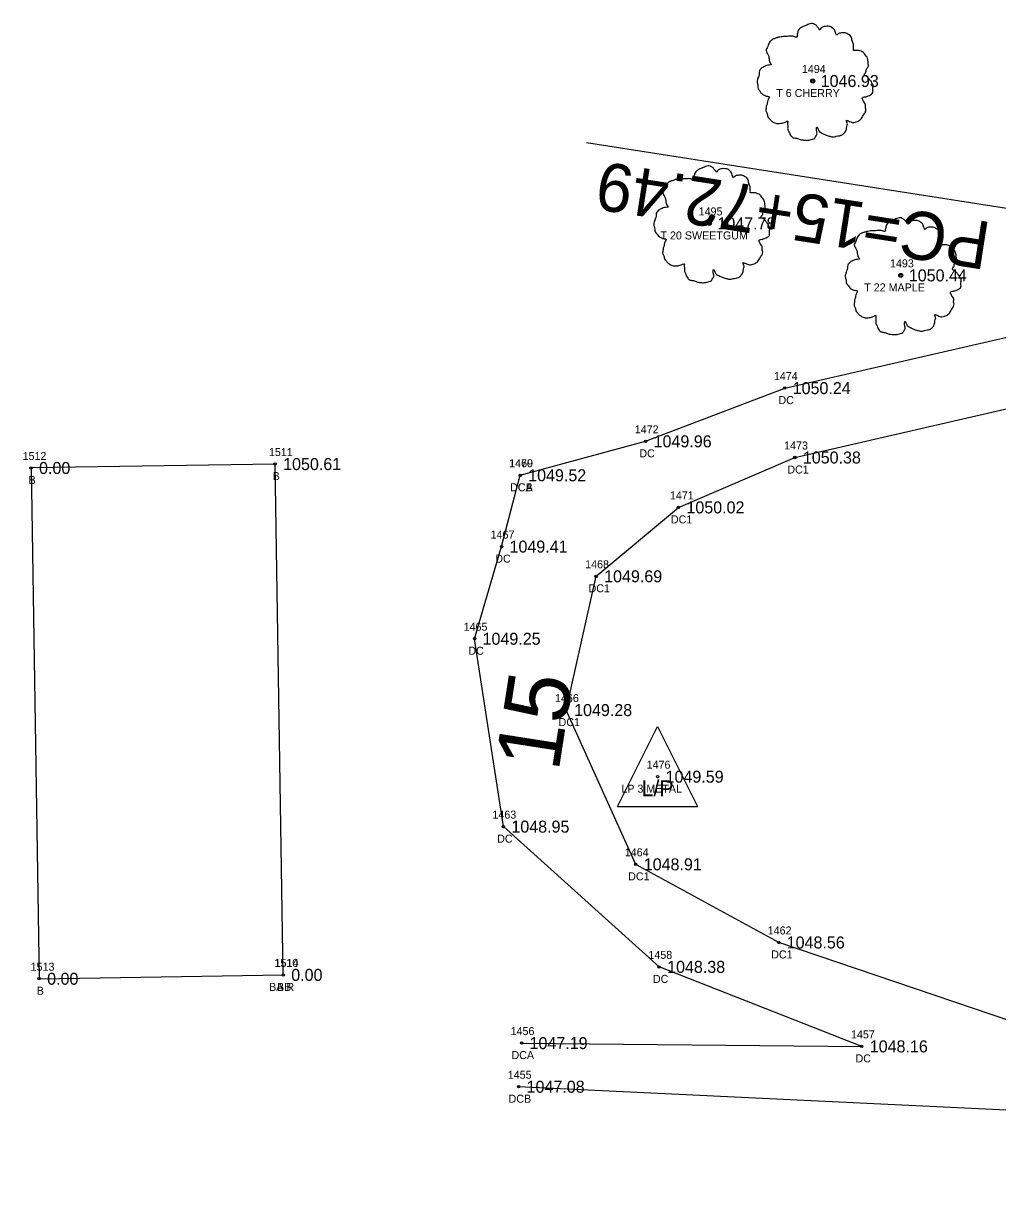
# Model space of a CAD drawing. Extents: x 1578957 to 1581675, y 1115963 to 1120391.
# Drawn here: x 1579609.5 to 1579731.3, y 1117863 to 1118009 of the extents above; entities that cross this region are included whole.
import ezdxf

# ---------------------------------------------------------------- set-up
doc = ezdxf.new("R2010")
doc.units = 0
for name, color, linetype in [('RD_EX_Bldg', 7, 'Continuous'), ('RD_EX_Bldg_txCode', 7, 'Continuous'), ('RD_EX_Conc', 7, 'Continuous'), ('RD_EX_Conc_txCode', 7, 'Continuous'), ('RD_EX_TX_Bldg_ELEV', 7, 'Continuous'), ('RD_EX_TX_Conc_ELEV', 7, 'Continuous'), ('RD_EX_TX_UT_ELEV', 7, 'Continuous'), ('RD_EX_TX_VEG_ELEV', 7, 'Continuous'), ('RD_EX_UT', 7, 'Continuous'), ('RD_EX_UT_txCode', 7, 'Continuous'), ('RD_EX_VEG', 7, 'Continuous'), ('RD_EX_VEG_txCode', 7, 'Continuous'), ('RD_HC_Data', 7, 'Continuous'), ('RD_HC_TX_Sta50', 7, 'Continuous'), ('RD_SMD_Locator', 7, 'Continuous')]:
    doc.layers.add(name, color=color, linetype=linetype)

msp = doc.modelspace()

# ---------------------------------------------------------------- linework, layer by layer
at = {"layer": 'RD_EX_Bldg'}
msp.add_lwpolyline([(1579641.99, 1117890.19), (1579640.98, 1117954), (1579610.48, 1117953.51), (1579611.49, 1117889.71), (1579641.99, 1117890.19)], dxfattribs=at)
at = {"layer": 'RD_EX_Conc'}
for points in [[(1579671.77, 1117881.67), (1579714.28, 1117881.26), (1579688.96, 1117891.19), (1579669.5, 1117908.71), (1579665.9, 1117932.18), (1579669.27, 1117943.69), (1579671.6, 1117952.6), (1579671.6, 1117952.6), (1579687.27, 1117956.84), (1579704.65, 1117963.49), (1579737.69, 1117971.08), (1579779.09, 1117978.96)], [(1579766.13, 1117876.33), (1579759.96, 1117875.74), (1579740.4, 1117881.87), (1579703.9, 1117894.24), (1579686.04, 1117904), (1579677.34, 1117923.27), (1579681.09, 1117939.98), (1579691.37, 1117948.59), (1579705.92, 1117954.82), (1579741.02, 1117962.88), (1579773.41, 1117968.49), (1579777.96, 1117966.76), (1579779.09, 1117978.96)], [(1579764.62, 1117862.99), (1579738.45, 1117873), (1579671.4, 1117876.22)]]:
    msp.add_lwpolyline(points, dxfattribs=at)
at = {"layer": 'RD_EX_UT'}
for p, q in [((1579683.77, 1117911.23), (1579688.77, 1117921.23)), ((1579688.77, 1117921.23), (1579693.77, 1117911.23)), ((1579683.77, 1117911.23), (1579693.77, 1117911.23))]:
    msp.add_line(p, q, dxfattribs=at)
at = {"layer": 'RD_EX_VEG'}
for centre, radius in [((1579708.15, 1118001.85), 0.25), ((1579708.13, 1118001.83), 0.0001), ((1579695.24, 1117984.06), 0.25), ((1579695.23, 1117984.04), 0.0001), ((1579719.16, 1117977.57), 0.25), ((1579719.15, 1117977.56), 0.0001)]:
    msp.add_circle(centre, radius, dxfattribs=at)
for points in [[(1579708.28, 1118009.01), (1579707.98, 1118009.04), (1579707.65, 1118008.94), (1579707.4, 1118008.84), (1579707.18, 1118008.76), (1579706.95, 1118008.66), (1579706.65, 1118008.49), (1579706.43, 1118008.29), (1579706.3, 1118008.04), (1579706.25, 1118007.81), (1579706.2, 1118007.54), (1579706.2, 1118007.36), (1579706.08, 1118007.34), (1579705.93, 1118007.36), (1579705.68, 1118007.44), (1579705.43, 1118007.44), (1579705.18, 1118007.44), (1579704.83, 1118007.41), (1579704.48, 1118007.41), (1579704.2, 1118007.36), (1579703.88, 1118007.31), (1579703.5, 1118007.19), (1579703.15, 1118007.06), (1579702.85, 1118006.81), (1579702.6, 1118006.34), (1579702.48, 1118005.99), (1579702.33, 1118005.74), (1579702.48, 1118005.29), (1579702.65, 1118004.94), (1579702.68, 1118004.74), (1579702.75, 1118004.32), (1579702.85, 1118004.09), (1579702.98, 1118003.89), (1579702.9, 1118003.87), (1579702.53, 1118003.82), (1579702.23, 1118003.72), (1579701.8, 1118003.49), (1579701.58, 1118003.27), (1579701.48, 1118002.94), (1579701.46, 1118002.59), (1579701.36, 1118002.39), (1579701.28, 1118002.12), (1579701.26, 1118002.04), (1579701.21, 1118001.72), (1579701.31, 1118001.27), (1579701.33, 1118000.92), (1579701.46, 1118000.69), (1579701.6, 1118000.52), (1579701.78, 1118000.27), (1579702.18, 1118000.04), (1579702.5, 1117999.94), (1579702.7, 1117999.92), (1579702.53, 1117999.42), (1579702.48, 1117999.07), (1579702.35, 1117998.67), (1579702.35, 1117998.59), (1579702.3, 1117998.12), (1579702.45, 1117997.79), (1579702.53, 1117997.42), (1579702.7, 1117997.19), (1579702.98, 1117996.89), (1579703.3, 1117996.67), (1579703.8, 1117996.54), (1579704.2, 1117996.57), (1579704.78, 1117996.74), (1579705.03, 1117996.82), (1579705, 1117996.64), (1579705.03, 1117996.27), (1579705.03, 1117995.84), (1579705.18, 1117995.52), (1579705.28, 1117995.24), (1579705.43, 1117994.99), (1579705.75, 1117994.77), (1579706.15, 1117994.69), (1579706.58, 1117994.54), (1579707.03, 1117994.47), (1579707.53, 1117994.44), (1579708.13, 1117994.59), (1579708.4, 1117994.72), (1579708.5, 1117994.89), (1579708.7, 1117995.27), (1579708.65, 1117995.49), (1579708.68, 1117996.09), (1579708.78, 1117995.92), (1579708.95, 1117995.57), (1579709.45, 1117995.27), (1579709.85, 1117995.09), (1579710.33, 1117994.94), (1579710.63, 1117994.87), (1579711.1, 1117994.94), (1579711.48, 1117995.02), (1579711.85, 1117995.14), (1579712.15, 1117995.42), (1579712.33, 1117995.69), (1579712.38, 1117995.97), (1579712.45, 1117996.34), (1579712.5, 1117996.52)], [(1579712.5, 1117996.52), (1579712.43, 1117996.69), (1579712.38, 1117996.94), (1579712.45, 1117996.92), (1579712.63, 1117996.87), (1579712.9, 1117996.74), (1579713.12, 1117996.67), (1579713.45, 1117996.69), (1579713.72, 1117996.79), (1579714.17, 1117997.07), (1579714.45, 1117997.54), (1579714.72, 1117997.94), (1579714.8, 1117998.27), (1579714.75, 1117998.49), (1579714.72, 1117998.99), (1579714.52, 1117999.24), (1579714.47, 1117999.37), (1579714.37, 1117999.77), (1579714.45, 1117999.82), (1579714.72, 1117999.87), (1579715.1, 1117999.99), (1579715.37, 1118000.12), (1579715.6, 1118000.29), (1579715.67, 1118000.52), (1579715.65, 1118000.92), (1579715.7, 1118001.32), (1579715.62, 1118001.47), (1579715.52, 1118001.62), (1579715.45, 1118001.82), (1579715.3, 1118001.97), (1579715.2, 1118002.12), (1579715.1, 1118002.22), (1579714.97, 1118002.37), (1579714.8, 1118002.49), (1579714.65, 1118002.54), (1579714.6, 1118002.69), (1579714.75, 1118002.89), (1579714.8, 1118002.99), (1579714.82, 1118003.22), (1579715.05, 1118003.57), (1579715.1, 1118003.97), (1579715.05, 1118004.39), (1579715, 1118004.67), (1579714.85, 1118004.94), (1579714.65, 1118005.19), (1579714.52, 1118005.37), (1579714.35, 1118005.49), (1579714.02, 1118005.62), (1579713.77, 1118005.67), (1579713.42, 1118005.67), (1579713.22, 1118005.72), (1579713.25, 1118005.77), (1579713.25, 1118005.91), (1579713.25, 1118006.19), (1579713.17, 1118006.64), (1579713.02, 1118007.14), (1579713.02, 1118007.16), (1579712.92, 1118007.41), (1579712.7, 1118007.61), (1579712.53, 1118007.71), (1579712.33, 1118007.84), (1579712.08, 1118007.86), (1579711.78, 1118007.86), (1579711.5, 1118007.81), (1579711.3, 1118007.71), (1579711.13, 1118007.59), (1579711.05, 1118007.74), (1579710.95, 1118008.04), (1579710.9, 1118008.19), (1579710.75, 1118008.36), (1579710.53, 1118008.56), (1579710.08, 1118008.69), (1579709.45, 1118008.61), (1579709.15, 1118008.41), (1579709, 1118008.24), (1579708.95, 1118008.36), (1579708.75, 1118008.56), (1579708.65, 1118008.74), (1579708.48, 1118008.86), (1579708.33, 1118008.96), (1579708.23, 1118009.01)], [(1579695.38, 1117991.23), (1579695.08, 1117991.25), (1579694.75, 1117991.15), (1579694.5, 1117991.05), (1579694.28, 1117990.98), (1579694.05, 1117990.88), (1579693.75, 1117990.7), (1579693.53, 1117990.5), (1579693.4, 1117990.25), (1579693.35, 1117990.03), (1579693.3, 1117989.75), (1579693.3, 1117989.58), (1579693.18, 1117989.55), (1579693.03, 1117989.58), (1579692.78, 1117989.65), (1579692.53, 1117989.65), (1579692.28, 1117989.65), (1579691.93, 1117989.63), (1579691.58, 1117989.63), (1579691.3, 1117989.58), (1579690.98, 1117989.53), (1579690.6, 1117989.4), (1579690.25, 1117989.28), (1579689.95, 1117989.03), (1579689.7, 1117988.55), (1579689.58, 1117988.2), (1579689.43, 1117987.95), (1579689.58, 1117987.5), (1579689.75, 1117987.15), (1579689.78, 1117986.95), (1579689.85, 1117986.53), (1579689.95, 1117986.3), (1579690.08, 1117986.1), (1579690, 1117986.08), (1579689.63, 1117986.03), (1579689.33, 1117985.93), (1579688.9, 1117985.7), (1579688.68, 1117985.48), (1579688.58, 1117985.15), (1579688.55, 1117984.8), (1579688.45, 1117984.6), (1579688.38, 1117984.33), (1579688.35, 1117984.25), (1579688.3, 1117983.93), (1579688.4, 1117983.48), (1579688.43, 1117983.13), (1579688.55, 1117982.9), (1579688.7, 1117982.73), (1579688.88, 1117982.48), (1579689.28, 1117982.25), (1579689.6, 1117982.15), (1579689.8, 1117982.13), (1579689.63, 1117981.63), (1579689.58, 1117981.28), (1579689.45, 1117980.88), (1579689.45, 1117980.8), (1579689.4, 1117980.33), (1579689.55, 1117980), (1579689.63, 1117979.63), (1579689.8, 1117979.41), (1579690.08, 1117979.11), (1579690.4, 1117978.88), (1579690.9, 1117978.76), (1579691.3, 1117978.78), (1579691.88, 1117978.96), (1579692.13, 1117979.03), (1579692.1, 1117978.86), (1579692.13, 1117978.48), (1579692.13, 1117978.06), (1579692.28, 1117977.73), (1579692.38, 1117977.46), (1579692.53, 1117977.21), (1579692.85, 1117976.98), (1579693.25, 1117976.91), (1579693.68, 1117976.76), (1579694.13, 1117976.68), (1579694.63, 1117976.66), (1579695.23, 1117976.81), (1579695.5, 1117976.93), (1579695.6, 1117977.11), (1579695.8, 1117977.48), (1579695.75, 1117977.71), (1579695.78, 1117978.31), (1579695.88, 1117978.13), (1579696.05, 1117977.78), (1579696.55, 1117977.48), (1579696.95, 1117977.31), (1579697.43, 1117977.16), (1579697.73, 1117977.08), (1579698.2, 1117977.16), (1579698.58, 1117977.23), (1579698.95, 1117977.36), (1579699.25, 1117977.63), (1579699.42, 1117977.91), (1579699.47, 1117978.18), (1579699.55, 1117978.56), (1579699.6, 1117978.73)], [(1579699.6, 1117978.73), (1579699.52, 1117978.91), (1579699.47, 1117979.16), (1579699.55, 1117979.13), (1579699.72, 1117979.08), (1579700, 1117978.96), (1579700.22, 1117978.88), (1579700.55, 1117978.91), (1579700.82, 1117979.01), (1579701.27, 1117979.28), (1579701.55, 1117979.76), (1579701.82, 1117980.15), (1579701.9, 1117980.48), (1579701.85, 1117980.7), (1579701.82, 1117981.2), (1579701.62, 1117981.45), (1579701.57, 1117981.58), (1579701.47, 1117981.98), (1579701.55, 1117982.03), (1579701.82, 1117982.08), (1579702.2, 1117982.2), (1579702.47, 1117982.33), (1579702.7, 1117982.5), (1579702.77, 1117982.73), (1579702.75, 1117983.13), (1579702.8, 1117983.53), (1579702.72, 1117983.68), (1579702.62, 1117983.83), (1579702.55, 1117984.03), (1579702.4, 1117984.18), (1579702.3, 1117984.33), (1579702.2, 1117984.43), (1579702.07, 1117984.58), (1579701.9, 1117984.7), (1579701.75, 1117984.75), (1579701.7, 1117984.9), (1579701.85, 1117985.1), (1579701.9, 1117985.2), (1579701.92, 1117985.43), (1579702.15, 1117985.78), (1579702.2, 1117986.18), (1579702.15, 1117986.6), (1579702.1, 1117986.88), (1579701.95, 1117987.15), (1579701.75, 1117987.4), (1579701.62, 1117987.58), (1579701.45, 1117987.7), (1579701.12, 1117987.83), (1579700.87, 1117987.88), (1579700.52, 1117987.88), (1579700.32, 1117987.93), (1579700.35, 1117987.98), (1579700.35, 1117988.13), (1579700.35, 1117988.4), (1579700.27, 1117988.85), (1579700.12, 1117989.35), (1579700.12, 1117989.38), (1579700.02, 1117989.63), (1579699.8, 1117989.83), (1579699.62, 1117989.93), (1579699.42, 1117990.05), (1579699.18, 1117990.08), (1579698.88, 1117990.08), (1579698.6, 1117990.03), (1579698.4, 1117989.93), (1579698.23, 1117989.8), (1579698.15, 1117989.95), (1579698.05, 1117990.25), (1579698, 1117990.4), (1579697.85, 1117990.58), (1579697.63, 1117990.78), (1579697.18, 1117990.9), (1579696.55, 1117990.83), (1579696.25, 1117990.63), (1579696.1, 1117990.45), (1579696.05, 1117990.58), (1579695.85, 1117990.78), (1579695.75, 1117990.95), (1579695.58, 1117991.08), (1579695.43, 1117991.18), (1579695.33, 1117991.23)], [(1579719.29, 1117984.74), (1579718.99, 1117984.77), (1579718.67, 1117984.67), (1579718.42, 1117984.57), (1579718.19, 1117984.49), (1579717.97, 1117984.39), (1579717.67, 1117984.22), (1579717.44, 1117984.02), (1579717.32, 1117983.77), (1579717.27, 1117983.54), (1579717.22, 1117983.27), (1579717.22, 1117983.09), (1579717.09, 1117983.07), (1579716.94, 1117983.09), (1579716.69, 1117983.17), (1579716.44, 1117983.17), (1579716.19, 1117983.17), (1579715.84, 1117983.14), (1579715.49, 1117983.14), (1579715.22, 1117983.09), (1579714.89, 1117983.04), (1579714.52, 1117982.92), (1579714.17, 1117982.79), (1579713.87, 1117982.54), (1579713.62, 1117982.07), (1579713.5, 1117981.72), (1579713.35, 1117981.47), (1579713.5, 1117981.02), (1579713.67, 1117980.67), (1579713.7, 1117980.47), (1579713.77, 1117980.04), (1579713.87, 1117979.82), (1579714, 1117979.62), (1579713.92, 1117979.59), (1579713.55, 1117979.54), (1579713.25, 1117979.44), (1579712.82, 1117979.22), (1579712.6, 1117978.99), (1579712.5, 1117978.67), (1579712.47, 1117978.32), (1579712.37, 1117978.12), (1579712.3, 1117977.84), (1579712.27, 1117977.77), (1579712.22, 1117977.44), (1579712.32, 1117976.99), (1579712.35, 1117976.64), (1579712.47, 1117976.42), (1579712.62, 1117976.25), (1579712.8, 1117976), (1579713.2, 1117975.77), (1579713.52, 1117975.67), (1579713.72, 1117975.65), (1579713.55, 1117975.15), (1579713.5, 1117974.8), (1579713.37, 1117974.4), (1579713.37, 1117974.32), (1579713.32, 1117973.85), (1579713.47, 1117973.52), (1579713.55, 1117973.15), (1579713.72, 1117972.92), (1579714, 1117972.62), (1579714.32, 1117972.4), (1579714.82, 1117972.27), (1579715.22, 1117972.3), (1579715.79, 1117972.47), (1579716.04, 1117972.55), (1579716.02, 1117972.37), (1579716.04, 1117972), (1579716.04, 1117971.57), (1579716.19, 1117971.25), (1579716.29, 1117970.97), (1579716.44, 1117970.72), (1579716.77, 1117970.5), (1579717.17, 1117970.42), (1579717.59, 1117970.27), (1579718.04, 1117970.2), (1579718.54, 1117970.17), (1579719.14, 1117970.32), (1579719.42, 1117970.45), (1579719.52, 1117970.62), (1579719.72, 1117971), (1579719.67, 1117971.22), (1579719.69, 1117971.82), (1579719.79, 1117971.65), (1579719.97, 1117971.3), (1579720.47, 1117971), (1579720.87, 1117970.82), (1579721.34, 1117970.67), (1579721.64, 1117970.6), (1579722.12, 1117970.67), (1579722.49, 1117970.75), (1579722.87, 1117970.87), (1579723.17, 1117971.15), (1579723.34, 1117971.42), (1579723.39, 1117971.7), (1579723.47, 1117972.07), (1579723.52, 1117972.25)], [(1579723.52, 1117972.25), (1579723.44, 1117972.42), (1579723.39, 1117972.67), (1579723.47, 1117972.65), (1579723.64, 1117972.6), (1579723.92, 1117972.47), (1579724.14, 1117972.4), (1579724.47, 1117972.42), (1579724.74, 1117972.52), (1579725.19, 1117972.8), (1579725.47, 1117973.27), (1579725.74, 1117973.67), (1579725.81, 1117974), (1579725.76, 1117974.22), (1579725.74, 1117974.72), (1579725.54, 1117974.97), (1579725.49, 1117975.1), (1579725.39, 1117975.5), (1579725.47, 1117975.55), (1579725.74, 1117975.6), (1579726.11, 1117975.72), (1579726.39, 1117975.85), (1579726.61, 1117976.02), (1579726.69, 1117976.25), (1579726.66, 1117976.64), (1579726.71, 1117977.04), (1579726.64, 1117977.19), (1579726.54, 1117977.34), (1579726.46, 1117977.54), (1579726.31, 1117977.69), (1579726.21, 1117977.84), (1579726.11, 1117977.94), (1579725.99, 1117978.09), (1579725.81, 1117978.22), (1579725.67, 1117978.27), (1579725.62, 1117978.42), (1579725.76, 1117978.62), (1579725.81, 1117978.72), (1579725.84, 1117978.94), (1579726.06, 1117979.29), (1579726.11, 1117979.69), (1579726.06, 1117980.12), (1579726.01, 1117980.39), (1579725.86, 1117980.67), (1579725.67, 1117980.92), (1579725.54, 1117981.09), (1579725.37, 1117981.22), (1579725.04, 1117981.34), (1579724.79, 1117981.39), (1579724.44, 1117981.39), (1579724.24, 1117981.44), (1579724.27, 1117981.49), (1579724.27, 1117981.64), (1579724.27, 1117981.92), (1579724.19, 1117982.37), (1579724.04, 1117982.87), (1579724.04, 1117982.89), (1579723.94, 1117983.14), (1579723.72, 1117983.34), (1579723.54, 1117983.44), (1579723.34, 1117983.57), (1579723.09, 1117983.59), (1579722.79, 1117983.59), (1579722.52, 1117983.54), (1579722.32, 1117983.44), (1579722.14, 1117983.32), (1579722.07, 1117983.47), (1579721.97, 1117983.77), (1579721.92, 1117983.92), (1579721.77, 1117984.09), (1579721.54, 1117984.29), (1579721.09, 1117984.42), (1579720.47, 1117984.34), (1579720.17, 1117984.14), (1579720.02, 1117983.97), (1579719.97, 1117984.09), (1579719.77, 1117984.29), (1579719.67, 1117984.47), (1579719.49, 1117984.59), (1579719.34, 1117984.69), (1579719.24, 1117984.74)]]:
    msp.add_spline(points, degree=3, dxfattribs=at)
at = {"layer": 'RD_HC_Data'}
msp.add_line((1579795.16, 1117976.12), (1579679.87, 1117994.13), dxfattribs=at)
at = {"layer": 'RD_SMD_Locator'}
for centre in [(1579708.15, 1118001.85), (1579695.24, 1117984.06), (1579719.16, 1117977.57), (1579704.65, 1117963.49), (1579687.27, 1117956.84), (1579640.98, 1117954), (1579705.92, 1117954.82), (1579610.48, 1117953.51), (1579671.6, 1117952.6), (1579671.6, 1117952.6), (1579691.37, 1117948.59), (1579669.27, 1117943.69), (1579681.09, 1117939.98), (1579665.9, 1117932.18), (1579677.34, 1117923.27), (1579688.77, 1117914.95), (1579669.5, 1117908.71), (1579686.04, 1117904), (1579703.9, 1117894.24), (1579688.96, 1117891.19), (1579641.99, 1117890.19), (1579641.99, 1117890.19), (1579611.49, 1117889.71), (1579671.77, 1117881.67), (1579714.28, 1117881.26), (1579671.4, 1117876.22)]:
    msp.add_circle(centre, 0.15, dxfattribs=at)

# ---------------------------------------------------------------- texts
at = {"layer": 'RD_EX_Bldg_txCode'}
for s, p in [('1511', (1579640.2, 1117955)), ('1512', (1579609.42, 1117954.51)), ('B', (1579640.67, 1117952)), ('B', (1579610.17, 1117951.51)), ('1513', (1579610.43, 1117890.71)), ('1510', (1579640.89, 1117891.19)), ('1514', (1579640.93, 1117891.19)), ('B', (1579611.19, 1117887.71)), ('BA R', (1579640.23, 1117888.19)), ('BB', (1579641.21, 1117888.19))]:
    msp.add_text(s, height=1, dxfattribs=at).set_placement(p)
at = {"layer": 'RD_EX_Conc_txCode'}
for s, p in [('1474', (1579703.3, 1117964.49)), ('DC', (1579703.87, 1117961.49)), ('1472', (1579685.92, 1117957.84)), ('DC', (1579686.49, 1117954.84)), ('1473', (1579704.58, 1117955.82)), ('1470', (1579670.21, 1117953.6)), ('1469', (1579670.23, 1117953.6)), ('DC1', (1579704.98, 1117952.82)), ('DCA', (1579670.33, 1117950.6)), ('DCB', (1579670.35, 1117950.6)), ('1471', (1579690.31, 1117949.59)), ('DC1', (1579690.43, 1117946.59)), ('1467', (1579667.9, 1117944.69)), ('DC', (1579668.49, 1117941.69)), ('1468', (1579679.72, 1117940.98)), ('DC1', (1579680.14, 1117937.98)), ('1465', (1579664.53, 1117933.18)), ('DC', (1579665.12, 1117930.18)), ('1466', (1579675.95, 1117924.27)), ('DC1', (1579676.4, 1117921.27)), ('1463', (1579668.13, 1117909.71)), ('DC', (1579668.72, 1117906.71)), ('1464', (1579684.67, 1117905)), ('DC1', (1579685.09, 1117902)), ('1462', (1579702.53, 1117895.24)), ('1458', (1579687.62, 1117892.19)), ('DC1', (1579702.96, 1117892.24)), ('DC', (1579688.18, 1117889.19)), ('1456', (1579670.4, 1117882.67)), ('1457', (1579712.93, 1117882.26)), ('DCA', (1579670.51, 1117879.67)), ('DC', (1579713.5, 1117879.26)), ('1455', (1579670.05, 1117877.22)), ('DCB', (1579670.15, 1117874.22))]:
    msp.add_text(s, height=1, dxfattribs=at).set_placement(p)
at = {"layer": 'RD_EX_TX_Bldg_ELEV'}
for s, p in [('0.00', (1579611.48, 1117952.76)), ('1050.61', (1579641.98, 1117953.25)), ('0.00', (1579612.49, 1117888.96)), ('0.00', (1579642.99, 1117889.44)), ('0.00', (1579642.99, 1117889.44))]:
    msp.add_text(s, height=1.5, dxfattribs=at).set_placement(p)
at = {"layer": 'RD_EX_TX_Conc_ELEV'}
for s, p in [('1050.24', (1579705.65, 1117962.74)), ('1049.96', (1579688.27, 1117956.09)), ('1050.38', (1579706.92, 1117954.07)), ('1049.52', (1579672.6, 1117951.85)), ('1049.52', (1579672.6, 1117951.85)), ('1050.02', (1579692.37, 1117947.84)), ('1049.41', (1579670.27, 1117942.94)), ('1049.69', (1579682.09, 1117939.23)), ('1049.25', (1579666.9, 1117931.43)), ('1049.28', (1579678.34, 1117922.52)), ('1048.95', (1579670.5, 1117907.96)), ('1048.91', (1579687.04, 1117903.25)), ('1048.56', (1579704.9, 1117893.49)), ('1048.38', (1579689.96, 1117890.44)), ('1047.19', (1579672.77, 1117880.92)), ('1048.16', (1579715.28, 1117880.51)), ('1047.08', (1579672.4, 1117875.47))]:
    msp.add_text(s, height=1.5, dxfattribs=at).set_placement(p)
at = {"layer": 'RD_EX_TX_UT_ELEV'}
msp.add_text('1049.59', height=1.5, dxfattribs=at).set_placement((1579689.77, 1117914.2))
at = {"layer": 'RD_EX_TX_VEG_ELEV'}
for s, p in [('1046.93', (1579709.15, 1118001.1)), ('1047.78', (1579696.24, 1117983.31)), ('1050.44', (1579720.16, 1117976.82))]:
    msp.add_text(s, height=1.5, dxfattribs=at).set_placement(p)
at = {"layer": 'RD_EX_UT'}
msp.add_text('L/P', height=2, dxfattribs=at).set_placement((1579686.76, 1117912.51))
at = {"layer": 'RD_EX_UT_txCode'}
for s, p in [('1476', (1579687.4, 1117915.95)), ('LP 3 METAL', (1579684.24, 1117912.95))]:
    msp.add_text(s, height=1, dxfattribs=at).set_placement(p)
at = {"layer": 'RD_EX_VEG_txCode'}
for s, p in [('1494', (1579706.8, 1118002.85)), ('T 6 CHERRY', (1579703.59, 1117999.85)), ('1495', (1579693.9, 1117985.06)), ('T 20 SWEETGUM', (1579689.13, 1117982.06)), ('1493', (1579717.81, 1117978.57)), ('T 22 MAPLE', (1579714.59, 1117975.57))]:
    msp.add_text(s, height=1, dxfattribs=at).set_placement(p)
at = {"layer": 'RD_HC_Data'}
msp.add_text('PC=15+72.49', height=6, rotation=171.1236, dxfattribs=at).set_placement((1579730.63, 1117984.17))
at = {"layer": 'RD_HC_TX_Sta50'}
msp.add_text('15', height=8, rotation=81.1236, dxfattribs=at).set_placement((1579676.38, 1117915.47))

doc.saveas('drawing.dxf')
